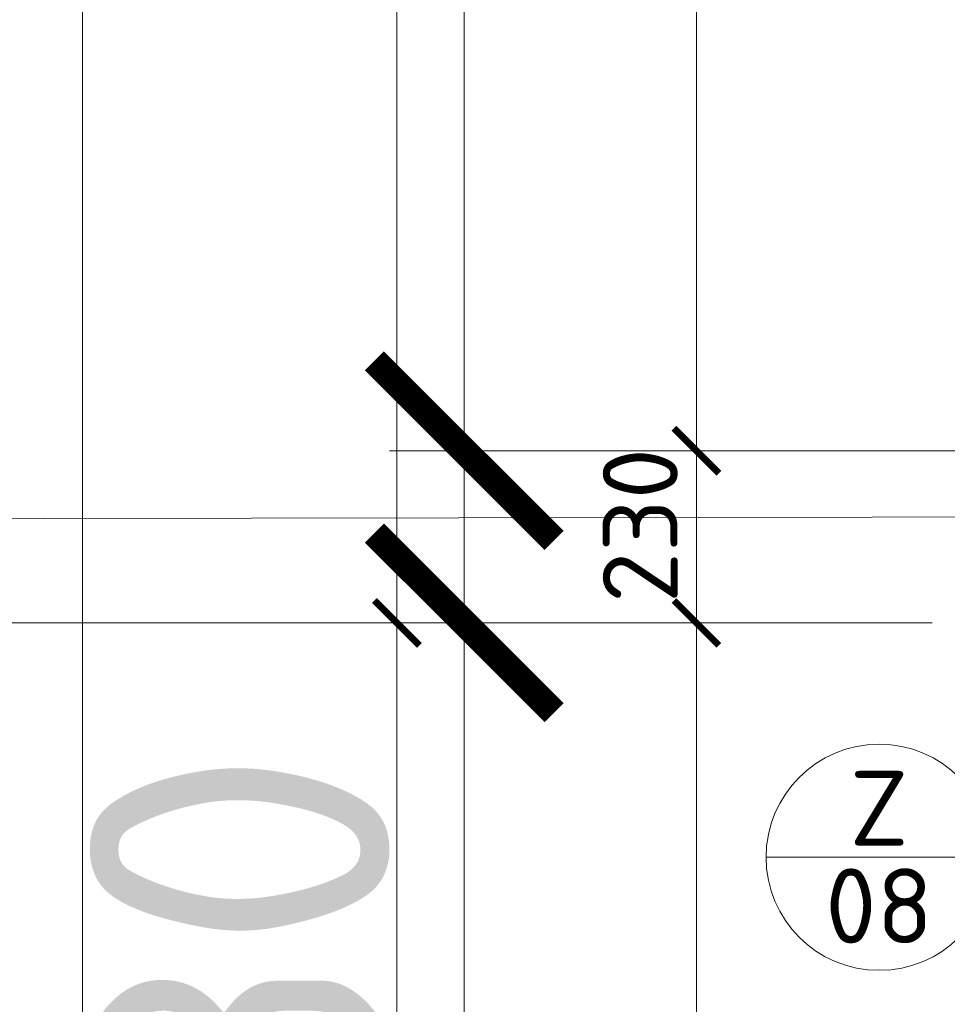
# Model space of a CAD drawing. Header units: millimetres. Extents: x -916886 to 3713765, y -2985421 to 1675785.
# Tile 109 of 656: x 3761 to 5000, y -28329 to -27014. Entities that reach past the tile are written whole.
import ezdxf
from ezdxf.enums import TextEntityAlignment as Align

# ---------------------------------------------------------------- set-up
doc = ezdxf.new("R2010")
doc.units = ezdxf.units.MM
doc.layers.get('Defpoints').update_dxf_attribs({"color": 8})
for name, color, linetype, lineweight in [('A99_N_koty-200', 5, 'Continuous', 5), ('A99_N_koty-200 @ 200', 5, 'Continuous', 5), ('A99_N_koty-200 @ 50 (2)', 5, 'Continuous', 5), ('A99_N_znaceni 100', 5, 'Continuous', 5), ('A99_N_znaceni 200', 5, 'Continuous', 5)]:
    doc.layers.add(name, color=color, linetype=linetype, lineweight=lineweight)
doc.styles.add('A99_kota', font='isocpeur.ttf', dxfattribs={"height": 2})
doc.styles.add('A99_popis', font='isocpeur.ttf')
doc.dimstyles.new('A99_kota_200 new', dxfattribs={"dimscale": 200, "dimtxt": 2, "dimasz": 1.2, "dimexe": 0.5, "dimexo": 1.5, "dimgap": 0.5, "dimtad": 1, "dimdec": 0, "dimzin": 3, "dimdsep": 46, "dimtxsty": 'A99_kota', "dimblk": 'ARCHTICK', "dimcen": 2.5, "dimazin": 2, "dimtfac": 0.75, "dimtdec": 0, "dimtix": 1, "dimtmove": 2, "dimatfit": 0, "dimfxl": 0, "dimtolj": 1, "dimtzin": 0, "dimlwd": 5, "dimlwe": 5, "dimarcsym": 0})

# ---------------------------------------------------------------- blocks, each defined once
blk = doc.blocks.new('_ArchTick')
at = {"color": 0, "linetype": 'ByBlock', "const_width": 0.15}
blk.add_lwpolyline([(-0.5, -0.5), (0.5, 0.5)], dxfattribs=at)
blk = doc.blocks.new('*D2942')
at = {"layer": 'A99_N_koty-200', "color": 0, "linetype": 'Continuous', "lineweight": 5, "transparency": 16777216}
for p, q in [((4865, -25370), (4640, -25370)), ((4665, -27590), (4665, -25370)), ((4865, -27590), (4640, -27590))]:
    blk.add_line(p, q, dxfattribs=at)
at = {"layer": 'Defpoints', "color": 0, "linetype": 'Continuous', "lineweight": 0, "transparency": 16777216}
for p in [(4665, -25370), (5450, -25370), (5450, -27590)]:
    blk.add_point(p, dxfattribs=at)
at = {"layer": 'A99_N_koty-200', "color": 0, "linetype": 'Continuous', "lineweight": 5, "transparency": 16777216, "xscale": 60, "yscale": 60, "zscale": 60}
for p, rotation in [((4665, -25370), 90), ((4665, -27590), 270)]:
    blk.add_blockref('_ArchTick', p, dxfattribs=dict(at, rotation=rotation))
at = {"layer": 'A99_N_koty-200', "color": 0, "linetype": 'Continuous', "transparency": 16777216, "insert": (4590, -26480), "char_height": 100, "attachment_point": 5, "rotation": 90, "style": 'A99_kota'}
blk.add_mtext('\\A1;2220', dxfattribs=at)
blk = doc.blocks.new('*D2943')
at = {"layer": 'A99_N_koty-200', "color": 0, "linetype": 'Continuous', "lineweight": 5, "transparency": 16777216}
for p, q in [((5150, -25370), (4255, -25370)), ((4355, -27590), (4355, -25370)), ((5150, -27590), (4255, -27590))]:
    blk.add_line(p, q, dxfattribs=at)
at = {"layer": 'Defpoints', "color": 0, "linetype": 'Continuous', "lineweight": 0, "transparency": 16777216}
for p in [(4355, -25370), (5450, -25370), (5450, -27590)]:
    blk.add_point(p, dxfattribs=at)
at = {"layer": 'A99_N_koty-200', "color": 0, "linetype": 'Continuous', "lineweight": 5, "transparency": 16777216, "xscale": 240, "yscale": 240, "zscale": 240}
for p, rotation in [((4355, -25370), 90), ((4355, -27590), 270)]:
    blk.add_blockref('_ArchTick', p, dxfattribs=dict(at, rotation=rotation))
at = {"layer": 'A99_N_koty-200', "color": 0, "linetype": 'Continuous', "transparency": 16777216, "insert": (4055, -26480), "char_height": 400, "attachment_point": 5, "rotation": 90, "style": 'A99_kota'}
blk.add_mtext('\\A1;2220', dxfattribs=at)
blk = doc.blocks.new('*D2957')
at = {"layer": 'A99_N_koty-200', "color": 0, "linetype": 'Continuous', "lineweight": 5, "transparency": 16777216}
for p, q in [((4045, -18370), (3820, -18370)), ((3845, -18370), (3845, -32670)), ((4045, -32670), (3820, -32670))]:
    blk.add_line(p, q, dxfattribs=at)
at = {"layer": 'Defpoints', "color": 0, "linetype": 'Continuous', "lineweight": 0, "transparency": 16777216}
for p in [(4520, -18370), (3845, -32670), (5280, -32670)]:
    blk.add_point(p, dxfattribs=at)
at = {"layer": 'A99_N_koty-200', "color": 0, "linetype": 'Continuous', "lineweight": 5, "transparency": 16777216, "xscale": 60, "yscale": 60, "zscale": 60}
for p, rotation in [((3845, -18370), 90), ((3845, -32670), 270)]:
    blk.add_blockref('_ArchTick', p, dxfattribs=dict(at, rotation=rotation))
at = {"layer": 'A99_N_koty-200', "color": 0, "linetype": 'Continuous', "transparency": 16777216, "insert": (3770, -25520), "char_height": 100, "attachment_point": 5, "rotation": 90, "style": 'A99_kota'}
blk.add_mtext('\\A1;14300', dxfattribs=at)
blk = doc.blocks.new('*D3165')
at = {"layer": 'A99_N_koty-200', "color": 0, "linetype": 'Continuous', "lineweight": 5, "transparency": 16777216}
for p, q in [((4980, -27820), (4255, -27820)), ((4355, -27820), (4355, -32820)), ((5150, -32820), (4255, -32820))]:
    blk.add_line(p, q, dxfattribs=at)
at = {"layer": 'Defpoints', "color": 0, "linetype": 'Continuous', "lineweight": 0, "transparency": 16777216}
for p in [(5280, -27820), (4355, -32820), (5450, -32820)]:
    blk.add_point(p, dxfattribs=at)
at = {"layer": 'A99_N_koty-200', "color": 0, "linetype": 'Continuous', "lineweight": 5, "transparency": 16777216, "xscale": 240, "yscale": 240, "zscale": 240}
for p, rotation in [((4355, -27820), 90), ((4355, -32820), 270)]:
    blk.add_blockref('_ArchTick', p, dxfattribs=dict(at, rotation=rotation))
at = {"layer": 'A99_N_koty-200', "color": 0, "linetype": 'Continuous', "transparency": 16777216, "insert": (4055, -30320), "char_height": 400, "attachment_point": 5, "rotation": 90, "style": 'A99_kota'}
blk.add_mtext('\\A1;5000', dxfattribs=at)
blk = doc.blocks.new('*D3166')
at = {"layer": 'A99_N_koty-200', "color": 0, "linetype": 'Continuous', "lineweight": 5, "transparency": 16777216}
for p, q in [((4865, -27820), (4640, -27820)), ((4665, -27820), (4665, -32820)), ((4865, -32820), (4640, -32820))]:
    blk.add_line(p, q, dxfattribs=at)
at = {"layer": 'Defpoints', "color": 0, "linetype": 'Continuous', "lineweight": 0, "transparency": 16777216}
for p in [(5280, -27820), (4665, -32820), (5450, -32820)]:
    blk.add_point(p, dxfattribs=at)
at = {"layer": 'A99_N_koty-200', "color": 0, "linetype": 'Continuous', "lineweight": 5, "transparency": 16777216, "xscale": 60, "yscale": 60, "zscale": 60}
for p, rotation in [((4665, -27820), 90), ((4665, -32820), 270)]:
    blk.add_blockref('_ArchTick', p, dxfattribs=dict(at, rotation=rotation))
at = {"layer": 'A99_N_koty-200', "color": 0, "linetype": 'Continuous', "transparency": 16777216, "insert": (4590, -30320), "char_height": 100, "attachment_point": 5, "rotation": 90, "style": 'A99_kota'}
blk.add_mtext('\\A1;5000', dxfattribs=at)
blk = doc.blocks.new('*D4035')
at = {"layer": 'A99_N_koty-200', "color": 0, "linetype": 'Continuous', "lineweight": 5, "transparency": 16777216}
for p, q in [((4355, -27590), (4355, -27350)), ((5150, -27590), (4255, -27590)), ((4355, -27820), (4355, -27590)), ((4980, -27820), (4255, -27820)), ((4355, -27820), (4355, -28060))]:
    blk.add_line(p, q, dxfattribs=at)
at = {"layer": 'Defpoints', "color": 0, "linetype": 'Continuous', "lineweight": 0, "transparency": 16777216}
for p in [(4355, -27590), (5450, -27590), (5280, -27820)]:
    blk.add_point(p, dxfattribs=at)
at = {"layer": 'A99_N_koty-200', "color": 0, "linetype": 'Continuous', "lineweight": 5, "transparency": 16777216, "xscale": 240, "yscale": 240, "zscale": 240}
for p, rotation in [((4355, -27590), 270), ((4355, -27820), 90)]:
    blk.add_blockref('_ArchTick', p, dxfattribs=dict(at, rotation=rotation))
at = {"layer": 'A99_N_koty-200', "color": 0, "linetype": 'Continuous', "transparency": 16777216, "insert": (4055, -28400), "char_height": 400, "attachment_point": 5, "rotation": 90, "style": 'A99_kota'}
blk.add_mtext('\\A1;230', dxfattribs=at)
blk = doc.blocks.new('*D4036')
at = {"layer": 'A99_N_koty-200', "color": 0, "linetype": 'Continuous', "lineweight": 5, "transparency": 16777216}
for p, q in [((4865, -27590), (4640, -27590)), ((4665, -27820), (4665, -27590)), ((4865, -27820), (4640, -27820))]:
    blk.add_line(p, q, dxfattribs=at)
at = {"layer": 'Defpoints', "color": 0, "linetype": 'Continuous', "lineweight": 0, "transparency": 16777216}
for p in [(4665, -27590), (5450, -27590), (5280, -27820)]:
    blk.add_point(p, dxfattribs=at)
at = {"layer": 'A99_N_koty-200', "color": 0, "linetype": 'Continuous', "lineweight": 5, "transparency": 16777216, "xscale": 60, "yscale": 60, "zscale": 60}
for p, rotation in [((4665, -27590), 90), ((4665, -27820), 270)]:
    blk.add_blockref('_ArchTick', p, dxfattribs=dict(at, rotation=rotation))
at = {"layer": 'A99_N_koty-200', "color": 0, "linetype": 'Continuous', "transparency": 16777216, "insert": (4590, -27690), "char_height": 100, "attachment_point": 5, "rotation": 90, "style": 'A99_kota'}
blk.add_mtext('\\A1;230', dxfattribs=at)
blk = doc.blocks.new('*D4074')
at = {"layer": 'A99_N_koty-200', "color": 0, "linetype": 'Continuous', "lineweight": 5, "transparency": 16777216}
for p, q in [((4465, -18370), (4240, -18370)), ((4265, -18370), (4265, -27820)), ((4465, -27820), (4240, -27820))]:
    blk.add_line(p, q, dxfattribs=at)
at = {"layer": 'Defpoints', "color": 0, "linetype": 'Continuous', "lineweight": 0, "transparency": 16777216}
for p in [(4812.5, -18370), (4265, -27820), (5280, -27820)]:
    blk.add_point(p, dxfattribs=at)
at = {"layer": 'A99_N_koty-200', "color": 0, "linetype": 'Continuous', "lineweight": 5, "transparency": 16777216, "xscale": 60, "yscale": 60, "zscale": 60}
for p, rotation in [((4265, -18370), 90), ((4265, -27820), 270)]:
    blk.add_blockref('_ArchTick', p, dxfattribs=dict(at, rotation=rotation))
at = {"layer": 'A99_N_koty-200', "color": 0, "linetype": 'Continuous', "transparency": 16777216, "insert": (4190, -23095), "char_height": 100, "attachment_point": 5, "rotation": 90, "style": 'A99_kota'}
blk.add_mtext('\\A1;9450', dxfattribs=at)
blk = doc.blocks.new('*D4075')
at = {"layer": 'A99_N_koty-200', "color": 0, "linetype": 'Continuous', "lineweight": 5, "transparency": 16777216}
for p, q in [((4377.5, -18370), (3477.5, -18370)), ((3577.5, -18370), (3577.5, -27820)), ((4377.5, -27820), (3477.5, -27820))]:
    blk.add_line(p, q, dxfattribs=at)
at = {"layer": 'Defpoints', "color": 0, "linetype": 'Continuous', "lineweight": 0, "transparency": 16777216}
for p in [(4812.5, -18370), (3577.5, -27820), (5280, -27820)]:
    blk.add_point(p, dxfattribs=at)
at = {"layer": 'A99_N_koty-200', "color": 0, "linetype": 'Continuous', "lineweight": 5, "transparency": 16777216, "xscale": 240, "yscale": 240, "zscale": 240}
for p, rotation in [((3577.5, -18370), 90), ((3577.5, -27820), 270)]:
    blk.add_blockref('_ArchTick', p, dxfattribs=dict(at, rotation=rotation))
at = {"layer": 'A99_N_koty-200', "color": 0, "linetype": 'Continuous', "transparency": 16777216, "insert": (3277.5, -23400), "char_height": 400, "attachment_point": 5, "rotation": 90, "style": 'A99_kota'}
blk.add_mtext('\\A1;9450', dxfattribs=at)
blk = doc.blocks.new('*D4080')
at = {"layer": 'A99_N_koty-200', "color": 0, "linetype": 'Continuous', "lineweight": 5, "transparency": 16777216}
for p, q in [((4377.5, -27820), (3477.5, -27820)), ((3577.5, -27820), (3577.5, -29800.6)), ((3577.5, -32670), (3577.5, -31080.6)), ((4377.5, -32670), (3477.5, -32670))]:
    blk.add_line(p, q, dxfattribs=at)
at = {"layer": 'Defpoints', "color": 0, "linetype": 'Continuous', "lineweight": 0, "transparency": 16777216}
for p in [(5280, -27820), (3577.5, -32670), (5280, -32670)]:
    blk.add_point(p, dxfattribs=at)
at = {"layer": 'A99_N_koty-200', "color": 0, "linetype": 'Continuous', "lineweight": 5, "transparency": 16777216, "xscale": 240, "yscale": 240, "zscale": 240}
for p, rotation in [((3577.5, -27820), 90), ((3577.5, -32670), 270)]:
    blk.add_blockref('_ArchTick', p, dxfattribs=dict(at, rotation=rotation))
at = {"layer": 'A99_N_koty-200', "color": 0, "linetype": 'Continuous', "transparency": 16777216, "insert": (3317.5, -30440.6), "char_height": 400, "attachment_point": 5, "rotation": 90, "style": 'A99_kota'}
blk.add_mtext('\\A1;4850', dxfattribs=at)
blk = doc.blocks.new('*D4081')
at = {"layer": 'A99_N_koty-200', "color": 0, "linetype": 'Continuous', "lineweight": 5, "transparency": 16777216}
for p, q in [((4465, -27820), (4240, -27820)), ((4265, -27820), (4265, -30160)), ((4265, -32670), (4265, -30480)), ((4465, -32670), (4240, -32670))]:
    blk.add_line(p, q, dxfattribs=at)
at = {"layer": 'Defpoints', "color": 0, "linetype": 'Continuous', "lineweight": 0, "transparency": 16777216}
for p in [(5280, -27820), (4265, -32670), (5280, -32670)]:
    blk.add_point(p, dxfattribs=at)
at = {"layer": 'A99_N_koty-200', "color": 0, "linetype": 'Continuous', "lineweight": 5, "transparency": 16777216, "xscale": 60, "yscale": 60, "zscale": 60}
for p, rotation in [((4265, -27820), 90), ((4265, -32670), 270)]:
    blk.add_blockref('_ArchTick', p, dxfattribs=dict(at, rotation=rotation))
at = {"layer": 'A99_N_koty-200', "color": 0, "linetype": 'Continuous', "transparency": 16777216, "insert": (4200, -30320), "char_height": 100, "attachment_point": 5, "rotation": 90, "style": 'A99_kota'}
blk.add_mtext('\\A1;4850', dxfattribs=at)
blk = doc.blocks.new('*U20')
at = {"color": 0, "linetype": 'ByBlock'}
blk.add_line((-3.02, 0), (3.02, 0), dxfattribs=at)
blk.add_circle((0, 0), 3.02, dxfattribs=at)
at = {"color": 0, "linetype": 'ByBlock', "style": 'A99_popis'}
for tag, p in [('KATEGORIE', (0, 1.31)), ('PRVEK', (0, -1.298))]:
    blk.add_attdef(tag, text='', height=2, dxfattribs=at).set_placement(p, align=Align.MIDDLE_CENTER)
blk = doc.blocks.new('*U4706')
at = {"layer": 'A99_N_koty-200 @ 200', "linetype": 'Continuous'}
dim = blk.add_linear_dim(base=(4355, -25370), p1=(5450, -27590), p2=(5450, -25370), angle=90, dimstyle='A99_kota_200 new', override={"dimscale": 200, "dimtix": 1, "dimtofl": 1, "dimtmove": 1, "dimatfit": 0}, dxfattribs=at)
dim.commit()
dim.dimension.update_dxf_attribs({"geometry": '*D2943', "text_midpoint": (4055, -26480)})
at = {"layer": 'A99_N_koty-200 @ 50 (2)', "linetype": 'Continuous'}
dim = blk.add_linear_dim(base=(4665, -25370), p1=(5450, -27590), p2=(5450, -25370), angle=90, dimstyle='A99_kota_200 new', override={"dimscale": 50, "dimtix": 1, "dimtofl": 1, "dimtmove": 1, "dimatfit": 0}, dxfattribs=at)
dim.commit()
dim.dimension.update_dxf_attribs({"geometry": '*D2942', "text_midpoint": (4590, -26480)})
blk = doc.blocks.new('*U4711')
at = {"layer": 'A99_N_koty-200 @ 50 (2)', "linetype": 'Continuous'}
dim = blk.add_linear_dim(base=(3845, -32670), p1=(4520, -18370), p2=(5280, -32670), angle=270, dimstyle='A99_kota_200 new', override={"dimscale": 50, "dimtix": 1, "dimtofl": 1, "dimtmove": 1, "dimatfit": 0}, dxfattribs=at)
dim.commit()
dim.dimension.update_dxf_attribs({"geometry": '*D2957', "text_midpoint": (3770, -25520)})
blk = doc.blocks.new('*U4769')
at = {"layer": 'A99_N_koty-200 @ 200', "linetype": 'Continuous'}
dim = blk.add_linear_dim(base=(4355, -32820), p1=(5280, -27820), p2=(5450, -32820), angle=90, dimstyle='A99_kota_200 new', override={"dimscale": 200, "dimtix": 1, "dimtofl": 1, "dimtmove": 2, "dimatfit": 0}, dxfattribs=at)
dim.commit()
dim.dimension.update_dxf_attribs({"geometry": '*D3165', "text_midpoint": (4055, -30320)})
at = {"layer": 'A99_N_koty-200 @ 50 (2)', "linetype": 'Continuous'}
dim = blk.add_linear_dim(base=(4665, -32820), p1=(5280, -27820), p2=(5450, -32820), angle=90, dimstyle='A99_kota_200 new', override={"dimscale": 50, "dimtix": 1, "dimtofl": 1, "dimtmove": 2, "dimatfit": 0}, dxfattribs=at)
dim.commit()
dim.dimension.update_dxf_attribs({"geometry": '*D3166', "text_midpoint": (4590, -30320)})
blk = doc.blocks.new('*U5036')
at = {"layer": 'A99_N_koty-200 @ 200', "linetype": 'Continuous'}
dim = blk.add_linear_dim(base=(4355, -27590), p1=(5280, -27820), p2=(5450, -27590), angle=90, dimstyle='A99_kota_200 new', override={"dimscale": 200, "dimtix": 1, "dimtofl": 1, "dimtmove": 1, "dimatfit": 0}, dxfattribs=at)
dim.commit()
dim.dimension.update_dxf_attribs({"geometry": '*D4035', "text_midpoint": (4355, -28400), "dimtype": 128})
at = {"layer": 'A99_N_koty-200 @ 50 (2)', "linetype": 'Continuous'}
dim = blk.add_linear_dim(base=(4665, -27590), p1=(5280, -27820), p2=(5450, -27590), angle=90, dimstyle='A99_kota_200 new', override={"dimscale": 50, "dimtix": 1, "dimtofl": 1, "dimtmove": 1, "dimatfit": 0}, dxfattribs=at)
dim.commit()
dim.dimension.update_dxf_attribs({"geometry": '*D4036', "text_midpoint": (4665, -27690), "dimtype": 128})
blk = doc.blocks.new('*U5058')
at = {"layer": 'A99_N_koty-200 @ 200', "linetype": 'Continuous'}
dim = blk.add_linear_dim(base=(3577.5, -27820), p1=(4812.5, -18370), p2=(5280, -27820), angle=270, dimstyle='A99_kota_200 new', override={"dimscale": 200, "dimtix": 1, "dimtofl": 1, "dimtmove": 1, "dimatfit": 0}, dxfattribs=at)
dim.commit()
dim.dimension.update_dxf_attribs({"geometry": '*D4075', "text_midpoint": (3577.5, -23400), "dimtype": 128})
at = {"layer": 'A99_N_koty-200 @ 50 (2)', "linetype": 'Continuous'}
dim = blk.add_linear_dim(base=(4265, -27820), p1=(4812.5, -18370), p2=(5280, -27820), angle=270, dimstyle='A99_kota_200 new', override={"dimscale": 50, "dimtix": 1, "dimtofl": 1, "dimtmove": 1, "dimatfit": 0}, dxfattribs=at)
dim.commit()
dim.dimension.update_dxf_attribs({"geometry": '*D4074', "text_midpoint": (4190, -23095)})
blk = doc.blocks.new('*U5060')
at = {"layer": 'A99_N_koty-200 @ 200', "linetype": 'Continuous'}
dim = blk.add_linear_dim(base=(3577.5, -32670), p1=(5280, -27820), p2=(5280, -32670), angle=90, dimstyle='A99_kota_200 new', override={"dimscale": 200, "dimtix": 1, "dimtofl": 1, "dimtmove": 2, "dimatfit": 0}, dxfattribs=at)
dim.commit()
dim.dimension.update_dxf_attribs({"geometry": '*D4080', "text_midpoint": (3317.5, -30440.6), "dimtype": 128})
at = {"layer": 'A99_N_koty-200 @ 50 (2)', "linetype": 'Continuous'}
dim = blk.add_linear_dim(base=(4265, -32670), p1=(5280, -27820), p2=(5280, -32670), angle=90, dimstyle='A99_kota_200 new', override={"dimscale": 50, "dimtix": 1, "dimtofl": 1, "dimtmove": 2, "dimatfit": 0}, dxfattribs=at)
dim.commit()
dim.dimension.update_dxf_attribs({"geometry": '*D4081', "text_midpoint": (4200, -30320), "dimtype": 128})

msp = doc.modelspace()

# ---------------------------------------------------------------- linework, layer by layer
at = {"layer": 'A99_N_znaceni 200', "lineweight": 5}
msp.add_lwpolyline([(2689, -27682.5), (5452.5, -27677.8)], dxfattribs=at)

# ---------------------------------------------------------------- block references
at = {"layer": 'A99_N_koty-200', "color": 4, "linetype": 'Continuous', "lineweight": 0}
for name in ['*U4711', '*U5058', '*U4706', '*U5036', '*U5060', '*U4769']:
    msp.add_blockref(name, (0, 0), dxfattribs=at)
at = {"layer": 'A99_N_znaceni 100', "xscale": 50, "yscale": 50, "zscale": 50}
msp.add_blockref('*U20', (4909, -28133.1), dxfattribs=at).add_auto_attribs({'KATEGORIE': 'Z', 'PRVEK': '08'})

doc.saveas('drawing.dxf')
